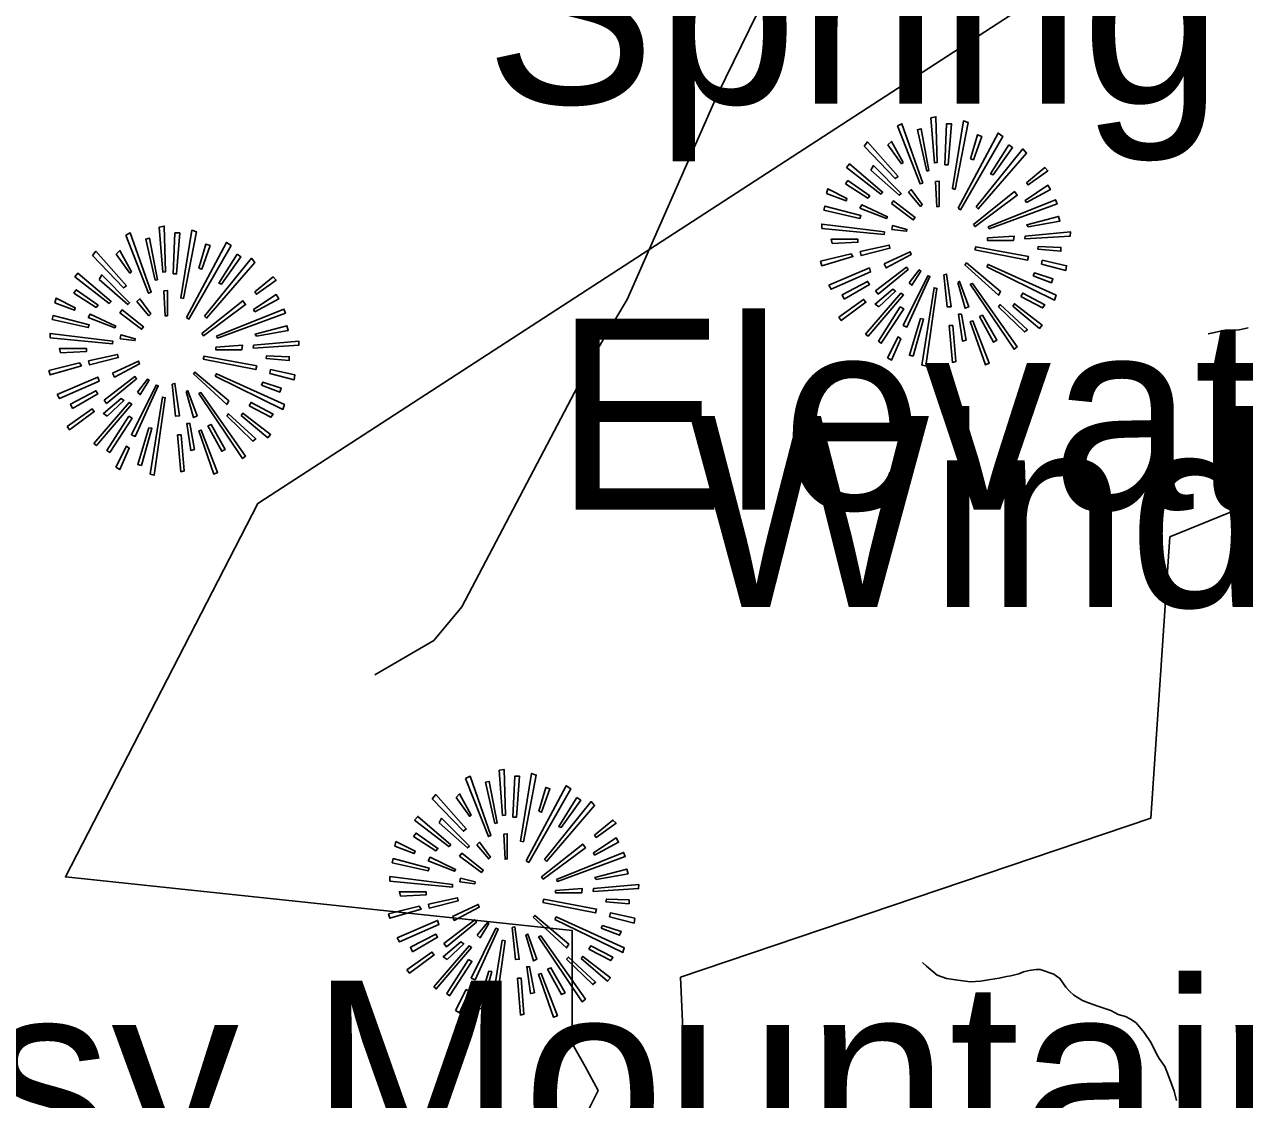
# Model space of a CAD drawing. Extents: x 1159738 to 1321356, y 736314 to 882035.
# Drawn here: x 1243980 to 1249603, y 847453 to 852407 of the extents above; entities that cross this region are included whole.
import ezdxf

# ---------------------------------------------------------------- set-up
doc = ezdxf.new("R2010")
doc.units = 0
for name, color, linetype in [('Exist Boundary Land Use Gamelands State NC Wildlife Resources Commission', 7, 'Continuous'), ('Exist Geographical Mountain Summit CELL', 7, 'Continuous'), ('Exist Geographical Mountain Summit Elevation Number Label', 7, 'Continuous'), ('Exist Geographical Mountain Summit Label', 7, 'Continuous'), ('Exist Hydrographic Creek Single Shore', 7, 'Continuous'), ('Exist Hydrographic Misc Water Feature', 7, 'Continuous')]:
    doc.layers.add(name, color=color, linetype=linetype)

msp = doc.modelspace()

# ---------------------------------------------------------------- linework, layer by layer
at = {"layer": 'Exist Boundary Land Use Gamelands State NC Wildlife Resources Commission'}
for points in [[(1250344.9, 854610), (1249662.3, 853711), (1249616.4, 853579.7), (1249596.7, 853343.4), (1249583.6, 853205.7), (1249570.5, 853087.5), (1249563.9, 853021.9), (1249544.2, 852923.5), (1249472, 852792.2), (1249439.2, 852726.6), (1249340.9, 852595.3), (1248720.6, 852578.9), (1245055.3, 850200), (1244169.5, 848478.8), (1246504.2, 848232.6), (1246504.2, 847710.6), (1246563.9, 847606.1), (1246623.7, 847494.2), (1246571.3, 847389.7)], [(1247123.3, 845353.5), (1247004, 848016.3), (1249170.1, 848749.7), (1249258.8, 850045.8), (1251493.3, 850954.7)]]:
    msp.add_lwpolyline(points, dxfattribs=at)
at = {"layer": 'Exist Geographical Mountain Summit CELL'}
for points in [[(1248157.4, 851977.3), (1248173.5, 851769.4), (1248186.4, 851771), (1248180.7, 851981.6)], [(1248003.1, 851939.7), (1248107.9, 851672.1), (1248119.6, 851676.3), (1248023.6, 851949.8)], [(1248138.5, 851731.7), (1248148.5, 851734.6), (1248112.3, 851926.4), (1248094.9, 851922.1)], [(1248221.4, 851760.9), (1248237.1, 851760.9), (1248251.7, 851949.8), (1248229.9, 851949.8)], [(1248269.3, 851647.3), (1248328.9, 851955.5), (1248307, 851962.7), (1248256.2, 851650.4)], [(1247849.1, 851846.6), (1247993, 851696.8), (1248006.3, 851706.9), (1247865.3, 851865.5)], [(1247959.5, 851852.4), (1248022, 851765.2), (1248029.4, 851771), (1247975.7, 851868.4)], [(1248282.3, 851560.2), (1248294, 851553), (1248488.6, 851891.5), (1248466.9, 851906.2)], [(1248340.3, 851788.3), (1248353.6, 851783.8), (1248391.4, 851891.5), (1248372.5, 851898.7)], [(1248516.4, 851852.4), (1248432.1, 851718.6), (1248443.8, 851714.1), (1248533.7, 851839.4)], [(1248366.6, 851565.9), (1248375.4, 851557.3), (1248597.7, 851814.4), (1248581.7, 851833.5)], [(1247767.8, 851747.6), (1247926.2, 851625.5), (1247935, 851634.3), (1247782.3, 851765.2)], [(1247881, 851735.9), (1248011.9, 851619.8), (1248020.7, 851628.4), (1247892.7, 851756.4)], [(1248597.7, 851677.9), (1248605.1, 851667.8), (1248696.6, 851733), (1248682, 851747.6)], [(1247763.4, 851672.1), (1247866.6, 851606.6), (1247875.4, 851617), (1247775, 851688)], [(1248179.1, 851683.8), (1248184.8, 851567.4), (1248195.2, 851568.7), (1248195.2, 851685.1)], [(1247676.3, 851628.4), (1247766.2, 851593.6), (1247770.6, 851605.3), (1247682.1, 851648.9)], [(1248054.2, 851634.3), (1248109.5, 851568.7), (1248117.9, 851577.5), (1248067.2, 851646)], [(1248353.6, 851486), (1248360.8, 851475.9), (1248555.4, 851619.8), (1248542.6, 851637.2)], [(1248597.7, 851586.4), (1248708.1, 851646), (1248696.6, 851666.2), (1248592.1, 851596.5)], [(1247830.2, 851560.2), (1247952.3, 851512.3), (1247956.8, 851520.8), (1247839, 851576.3)], [(1247975.7, 851582), (1248076, 851506.2), (1248084.5, 851517.9), (1247985.8, 851594.9)], [(1248421.7, 851474.5), (1248426.2, 851465.5), (1248738.7, 851580.4), (1248731.5, 851599.3)], [(1247664.6, 851551.4), (1247830.2, 851513.5), (1247834.7, 851526.7), (1247669.1, 851570.3)], [(1248605.1, 851474.5), (1248752, 851500.6), (1248746.1, 851522.4), (1248599.3, 851483.3)], [(1244601.5, 851473.7), (1244617.7, 851265.8), (1244630.5, 851267.4), (1244624.9, 851478)], [(1244713.5, 851143.7), (1244773.1, 851451.9), (1244751.1, 851459.1), (1244700.4, 851146.7)], [(1247654.2, 851467.1), (1247942.2, 851439.4), (1247943.5, 851451.1), (1247654.2, 851487.3)], [(1247977, 851462.8), (1248045.4, 851454), (1248047, 851462.8), (1247980, 851480.1)], [(1244447.3, 851436), (1244552, 851168.5), (1244563.7, 851172.7), (1244467.8, 851446.1)], [(1244582.6, 851228.1), (1244592.7, 851231), (1244556.5, 851422.7), (1244539, 851418.4)], [(1244665.6, 851257.3), (1244681.3, 851257.3), (1244695.9, 851446.1), (1244674.1, 851446.1)], [(1244726.5, 851056.5), (1244738.2, 851049.3), (1244932.8, 851387.8), (1244911, 851402.6)], [(1247702.6, 851397.4), (1247821.4, 851403.2), (1247821.4, 851417.6), (1247698.1, 851417.6)], [(1248417.7, 851423.7), (1248417.7, 851412), (1248538.1, 851412), (1248541, 851432.2)], [(1248590.5, 851419.2), (1248799.9, 851432.2), (1248801.2, 851451.1), (1248592.1, 851432.2)], [(1244293.3, 851343), (1244437.2, 851193.2), (1244450.5, 851203.3), (1244309.5, 851361.9)], [(1244403.7, 851348.7), (1244466.2, 851261.6), (1244473.5, 851267.4), (1244419.9, 851364.8)], [(1244784.5, 851284.7), (1244797.8, 851280.2), (1244835.6, 851387.8), (1244816.7, 851395)], [(1244960.5, 851348.7), (1244876.3, 851215), (1244888, 851210.5), (1244977.8, 851335.8)], [(1247648.6, 851316), (1247654.2, 851295.5), (1247798.4, 851337.8), (1247789.5, 851350.8)], [(1247831.8, 851361.2), (1247836, 851342.1), (1247968.5, 851375.6), (1247965.6, 851390.2)], [(1247942.2, 851304.3), (1247951, 851285.4), (1248065.9, 851346.3), (1248061.6, 851359.6)], [(1248359.2, 851368.4), (1248602.2, 851320.5), (1248606.6, 851337.8), (1248363.7, 851382.8)], [(1248650.1, 851371.3), (1248756.2, 851362.3), (1248756.2, 851379.8), (1248651.7, 851384.1)], [(1244810.7, 851062.3), (1244819.6, 851053.7), (1245041.9, 851310.8), (1245025.9, 851329.8)], [(1248314.5, 851300), (1248468.5, 851158.9), (1248478.6, 851176.3), (1248321.7, 851308.8)], [(1248414.5, 851289.9), (1248727.2, 851137.1), (1248734.4, 851158.9), (1248420.6, 851301.4)], [(1248666.3, 851302.7), (1248779.4, 851273.7), (1248782.3, 851295.5), (1248670.3, 851320.5)], [(1244211.9, 851244), (1244370.4, 851121.9), (1244379.2, 851130.7), (1244226.5, 851261.6)], [(1244325.2, 851232.3), (1244456.1, 851116.1), (1244464.9, 851124.8), (1244336.9, 851252.8)], [(1245041.9, 851174.3), (1245049.3, 851164.2), (1245140.7, 851229.4), (1245126.2, 851244)], [(1247687.7, 851205.3), (1247698.1, 851186.7), (1247879.7, 851266.5), (1247873.8, 851285.4)], [(1247902.8, 851179.4), (1247914.5, 851164.6), (1248052.6, 851278.2), (1248045.4, 851288.3)], [(1248029.4, 851019.5), (1248047, 851012.3), (1248153, 851246), (1248142.9, 851249.2)], [(1248057.1, 851217), (1248070.1, 851205.3), (1248110.7, 851270.9), (1248103.4, 851276.6)], [(1248217, 851253.5), (1248232.8, 851105.4), (1248250.4, 851106.5), (1248229.9, 851256.4)], [(1248628.3, 851249.2), (1248712.6, 851217), (1248719.8, 851234.6), (1248634.1, 851262)], [(1244207.6, 851168.5), (1244310.8, 851103), (1244319.6, 851113.4), (1244219.1, 851184.4)], [(1244623.3, 851180.2), (1244628.9, 851063.7), (1244639.3, 851065), (1244639.3, 851181.5)], [(1247757.7, 851141.6), (1247873.8, 851208.4), (1247865.3, 851223), (1247748.9, 851161.8)], [(1247917.7, 851105.4), (1247994.6, 851177.8), (1247981.3, 851186.7), (1247899.9, 851118.2)], [(1248115.1, 850837.8), (1248134, 850833.4), (1248184.8, 851190.8), (1248171.9, 851194)], [(1248281, 851218.6), (1248315.8, 851099.3), (1248331.8, 851106.5), (1248289.5, 851223)], [(1248339, 851209.7), (1248541, 850910.4), (1248555.4, 850921.9), (1248349.1, 851214.1)], [(1244120.5, 851124.8), (1244210.3, 851090), (1244214.8, 851101.7), (1244126.2, 851145.3)], [(1244498.4, 851130.7), (1244553.6, 851065), (1244562.1, 851073.8), (1244511.3, 851142.4)], [(1244797.8, 850982.4), (1244805, 850972.3), (1244999.6, 851116.1), (1244986.8, 851133.6)], [(1245041.9, 851082.8), (1245152.3, 851142.4), (1245140.7, 851162.6), (1245036.3, 851092.9)], [(1247732.8, 851058.6), (1247744.4, 851042.6), (1247857.9, 851127), (1247847.5, 851140)], [(1247856.5, 850980.1), (1247868, 850970), (1248031, 851160.5), (1248019.3, 851169)], [(1248571.6, 851153.3), (1248671.9, 851100.9), (1248682, 851115.5), (1248580.4, 851169)], [(1244108.8, 851047.7), (1244274.4, 851009.9), (1244278.9, 851023.1), (1244113.2, 851066.6)], [(1244274.4, 851056.5), (1244396.5, 851008.6), (1244401, 851017.1), (1244283.2, 851072.7)], [(1244419.9, 851078.3), (1244520.1, 851002.5), (1244528.6, 851014.2), (1244430, 851091.3)], [(1244865.8, 850970.8), (1244870.3, 850961.9), (1245182.9, 851076.7), (1245175.7, 851095.6)], [(1248016.4, 851105.4), (1247916.1, 850948.2), (1247928.9, 850938.1), (1248032.4, 851096.4)], [(1248320.1, 850952.5), (1248298.3, 851071.9), (1248285.2, 851071.9), (1248302.8, 850948.2)], [(1248381, 851061.5), (1248445.1, 850943.7), (1248461.3, 850952.5), (1248395.9, 851067.4)], [(1248468.5, 851106.5), (1248588.9, 850990.2), (1248602.2, 851000.6), (1248477.3, 851116.6)], [(1248535.3, 851109.4), (1248657.3, 851006.2), (1248670.3, 851020.8), (1248542.6, 851119.8)], [(1245049.3, 850970.8), (1245196.2, 850996.9), (1245190.2, 851018.7), (1245043.5, 850979.6)], [(1248076, 850878.5), (1248123.9, 851049.8), (1248109.5, 851051.4), (1248058.4, 850882.5)], [(1248241.6, 851019.5), (1248256.2, 850849.5), (1248272.2, 850853.5), (1248258.9, 851019.5)], [(1248339, 851038.4), (1248408.9, 850839.1), (1248426.2, 850846.3), (1248350.7, 851041.3)], [(1244098.3, 850963.5), (1244386.4, 850935.7), (1244387.7, 850947.4), (1244098.3, 850983.6)], [(1244421.1, 850959.1), (1244489.5, 850950.3), (1244491.1, 850959.1), (1244424.2, 850976.4)], [(1247956.8, 850871.2), (1247975.7, 850859.6), (1248019.3, 850958.3), (1248006.3, 850967.1)], [(1244146.7, 850893.8), (1244265.6, 850899.5), (1244265.6, 850914), (1244142.2, 850914)], [(1244861.8, 850920), (1244861.8, 850908.4), (1244982.3, 850908.4), (1244985.2, 850928.5)], [(1245034.7, 850915.6), (1245244.1, 850928.5), (1245245.4, 850947.4), (1245036.3, 850928.5)], [(1244092.7, 850812.4), (1244098.3, 850791.9), (1244242.5, 850834.2), (1244233.7, 850847.2)], [(1244276, 850857.6), (1244280.2, 850838.5), (1244412.7, 850872), (1244409.8, 850886.6)], [(1244386.4, 850800.7), (1244395.2, 850781.8), (1244510.1, 850842.7), (1244505.7, 850856)], [(1244803.4, 850864.8), (1245046.4, 850816.9), (1245050.7, 850834.2), (1244807.9, 850879.2)], [(1245094.3, 850867.7), (1245200.3, 850858.7), (1245200.3, 850876.2), (1245095.9, 850880.5)], [(1244347, 850675.7), (1244358.7, 850661), (1244496.8, 850774.6), (1244489.5, 850784.7)], [(1244758.7, 850796.4), (1244912.6, 850655.2), (1244922.7, 850672.7), (1244765.9, 850805.2)], [(1244858.6, 850786.3), (1245171.3, 850633.5), (1245178.6, 850655.2), (1244864.7, 850797.8)], [(1245110.5, 850799.1), (1245223.6, 850770.1), (1245226.5, 850791.9), (1245114.5, 850816.9)], [(1244131.8, 850701.7), (1244142.2, 850683.1), (1244323.9, 850762.9), (1244318, 850781.8)], [(1244473.5, 850515.9), (1244491.1, 850508.7), (1244597.2, 850742.4), (1244587.1, 850745.6)], [(1244501.2, 850713.4), (1244514.2, 850701.7), (1244554.9, 850767.2), (1244547.5, 850773)], [(1244661.1, 850749.9), (1244677, 850601.7), (1244694.6, 850602.9), (1244674.1, 850752.8)], [(1245072.5, 850745.6), (1245156.8, 850713.4), (1245164, 850731), (1245078.3, 850758.4)], [(1244201.8, 850637.9), (1244318, 850704.7), (1244309.5, 850719.3), (1244193, 850658.1)], [(1244361.9, 850601.7), (1244438.8, 850674.1), (1244425.5, 850683.1), (1244344.1, 850614.6)], [(1244559.2, 850334.2), (1244578.1, 850329.7), (1244628.9, 850687.1), (1244616.1, 850690.3)], [(1244725.2, 850715), (1244760, 850595.6), (1244776, 850602.9), (1244733.7, 850719.3)], [(1244783.2, 850706), (1244985.2, 850406.8), (1244999.6, 850418.3), (1244793.3, 850710.5)], [(1244177, 850555), (1244188.5, 850538.9), (1244302.1, 850623.4), (1244291.7, 850636.3)], [(1244300.7, 850476.5), (1244312.2, 850466.4), (1244475.1, 850656.8), (1244463.4, 850665.3)], [(1244979.4, 850605.7), (1245101.5, 850502.6), (1245114.5, 850517.2), (1244986.8, 850616.2)], [(1245015.8, 850649.6), (1245116.1, 850597.2), (1245126.2, 850611.8), (1245024.6, 850665.3)], [(1244460.6, 850601.7), (1244360.3, 850444.6), (1244373.1, 850434.5), (1244476.6, 850592.8)], [(1244764.3, 850448.9), (1244742.5, 850568.3), (1244729.4, 850568.3), (1244747, 850444.6)], [(1244825.2, 850557.8), (1244889.2, 850440.1), (1244905.4, 850448.9), (1244840.1, 850563.8)], [(1244912.6, 850602.9), (1245033.1, 850486.6), (1245046.4, 850497), (1244921.4, 850612.9)], [(1244520.1, 850374.9), (1244568, 850546.1), (1244553.6, 850547.7), (1244502.5, 850378.9)], [(1244685.8, 850515.9), (1244700.4, 850345.9), (1244716.4, 850349.9), (1244703.1, 850515.9)], [(1244783.2, 850534.8), (1244853, 850335.5), (1244870.3, 850342.7), (1244794.9, 850537.7)], [(1244401, 850367.5), (1244419.9, 850356), (1244463.4, 850454.7), (1244450.5, 850463.5)], [(1246013.2, 848932.6), (1246118, 848665.1), (1246129.7, 848669.2), (1246033.7, 848942.7)], [(1246167.5, 848970.2), (1246183.7, 848762.3), (1246196.5, 848763.9), (1246190.9, 848974.6)], [(1246231.6, 848753.8), (1246247.3, 848753.8), (1246261.8, 848942.7), (1246240, 848942.7)], [(1246279.5, 848640.2), (1246339, 848948.4), (1246317.1, 848955.6), (1246266.3, 848643.3)], [(1246148.6, 848724.6), (1246158.7, 848727.5), (1246122.5, 848919.3), (1246105, 848915)], [(1246292.4, 848553.1), (1246304.1, 848545.9), (1246498.8, 848884.4), (1246477, 848899.1)], [(1246350.4, 848781.2), (1246363.7, 848776.7), (1246401.5, 848884.4), (1246382.6, 848891.6)], [(1245859.3, 848839.5), (1246003.1, 848689.7), (1246016.4, 848699.8), (1245875.4, 848858.4)], [(1245969.6, 848845.3), (1246032.1, 848758.1), (1246039.5, 848763.9), (1245985.8, 848861.3)], [(1246376.7, 848558.8), (1246385.5, 848550.2), (1246607.9, 848807.3), (1246591.8, 848826.4)], [(1246526.5, 848845.3), (1246442.2, 848711.5), (1246453.9, 848707), (1246543.8, 848832.3)], [(1245777.9, 848740.5), (1245936.3, 848618.4), (1245945.1, 848627.2), (1245792.5, 848758.1)], [(1245891.1, 848728.8), (1246022, 848612.7), (1246030.8, 848621.3), (1245902.8, 848749.3)], [(1246607.9, 848670.8), (1246615.2, 848660.7), (1246706.7, 848725.9), (1246692.1, 848740.5)], [(1245773.5, 848665.1), (1245876.7, 848599.5), (1245885.5, 848609.9), (1245785.1, 848680.9)], [(1246189.3, 848676.7), (1246194.9, 848560.3), (1246205.3, 848561.6), (1246205.3, 848678)], [(1246607.9, 848579.3), (1246718.2, 848638.9), (1246706.7, 848659.1), (1246602.2, 848589.4)], [(1245686.4, 848621.3), (1245776.3, 848586.6), (1245780.8, 848598.3), (1245692.2, 848641.8)], [(1246064.3, 848627.2), (1246119.6, 848561.6), (1246128.1, 848570.4), (1246077.3, 848638.9)], [(1246363.7, 848478.9), (1246370.9, 848468.8), (1246565.6, 848612.7), (1246552.7, 848630.1)], [(1246431.8, 848467.4), (1246436.3, 848458.4), (1246748.8, 848573.3), (1246741.6, 848592.2)], [(1245674.7, 848544.3), (1245840.4, 848506.5), (1245844.8, 848519.6), (1245679.2, 848563.2)], [(1245840.4, 848553.1), (1245962.4, 848505.2), (1245966.9, 848513.7), (1245849.2, 848569.3)], [(1245985.8, 848574.9), (1246086.1, 848499.1), (1246094.6, 848510.8), (1245995.9, 848587.8)], [(1245664.3, 848460), (1245952.3, 848432.3), (1245953.6, 848444), (1245664.3, 848480.2)], [(1246615.2, 848467.4), (1246762.1, 848493.5), (1246756.2, 848515.3), (1246609.5, 848476.2)], [(1245987.1, 848455.7), (1246055.5, 848446.9), (1246057.1, 848455.7), (1245990.1, 848473)], [(1246427.8, 848416.6), (1246427.8, 848404.9), (1246548.3, 848404.9), (1246551.1, 848425.1)], [(1246600.6, 848412.1), (1246810, 848425.1), (1246811.3, 848444), (1246602.2, 848425.1)], [(1245712.7, 848390.3), (1245831.5, 848396.1), (1245831.5, 848410.5), (1245708.2, 848410.5)], [(1245842, 848354.1), (1245846.1, 848335), (1245978.6, 848368.5), (1245975.7, 848383.1)], [(1246369.3, 848361.3), (1246612.3, 848313.4), (1246616.7, 848330.7), (1246373.8, 848375.7)], [(1246660.2, 848364.2), (1246766.3, 848355.2), (1246766.3, 848372.7), (1246661.8, 848377)], [(1245658.7, 848308.9), (1245664.3, 848288.4), (1245808.5, 848330.7), (1245799.7, 848343.7)], [(1245952.3, 848297.2), (1245961.1, 848278.3), (1246076, 848339.2), (1246071.7, 848352.5)], [(1246676.4, 848295.6), (1246789.5, 848266.6), (1246792.4, 848288.4), (1246680.4, 848313.4)], [(1245697.8, 848198.2), (1245708.2, 848179.7), (1245889.9, 848259.4), (1245883.9, 848278.3)], [(1245912.9, 848172.3), (1245924.6, 848157.5), (1246062.7, 848271.1), (1246055.5, 848281.2)], [(1246067.2, 848209.9), (1246080.2, 848198.2), (1246120.9, 848263.8), (1246113.5, 848269.5)], [(1246324.6, 848292.9), (1246478.6, 848151.8), (1246488.7, 848169.2), (1246331.8, 848301.7)], [(1246424.6, 848282.8), (1246737.3, 848130), (1246744.5, 848151.8), (1246430.7, 848294.4)], [(1246638.5, 848242.1), (1246722.7, 848209.9), (1246729.9, 848227.6), (1246644.2, 848254.9)], [(1245767.8, 848134.5), (1245883.9, 848201.3), (1245875.4, 848215.9), (1245759, 848154.7)], [(1246039.5, 848012.4), (1246057.1, 848005.2), (1246163.1, 848238.9), (1246153.1, 848242.1)], [(1246227.1, 848246.5), (1246242.9, 848098.3), (1246260.5, 848099.4), (1246240, 848249.3)], [(1246291.1, 848211.5), (1246325.9, 848092.2), (1246341.9, 848099.4), (1246299.6, 848215.9)], [(1246349.1, 848202.6), (1246551.1, 847903.3), (1246565.6, 847914.9), (1246359.2, 848207)], [(1245866.6, 847973), (1245878.2, 847962.9), (1246041.1, 848153.4), (1246029.4, 848161.9)], [(1245927.8, 848098.3), (1246004.7, 848170.7), (1245991.4, 848179.7), (1245910, 848111.1)], [(1246125.2, 847830.7), (1246144.1, 847826.3), (1246194.9, 848183.7), (1246182.1, 848186.9)], [(1246581.7, 848146.2), (1246682, 848093.8), (1246692.1, 848108.4), (1246590.6, 848161.9)], [(1245743, 848051.5), (1245754.5, 848035.5), (1245868.1, 848119.9), (1245857.7, 848132.9)], [(1246026.5, 848098.3), (1245926.2, 847941.1), (1245939, 847931), (1246042.5, 848089.3)], [(1246478.6, 848099.4), (1246599, 847983.1), (1246612.3, 847993.5), (1246487.4, 848109.5)], [(1246545.4, 848102.3), (1246667.4, 847999.1), (1246680.4, 848013.7), (1246552.7, 848112.7)], [(1246086.1, 847871.4), (1246134, 848042.7), (1246119.6, 848044.3), (1246068.5, 847875.4)], [(1246330.2, 847945.4), (1246308.4, 848064.8), (1246295.3, 848064.8), (1246312.9, 847941.1)], [(1246349.1, 848031.3), (1246419, 847832), (1246436.3, 847839.2), (1246360.8, 848034.2)], [(1246391.1, 848054.4), (1246455.2, 847936.6), (1246471.4, 847945.4), (1246406, 848060.3)], [(1246251.7, 848012.4), (1246266.3, 847842.4), (1246282.3, 847846.4), (1246269, 848012.4)], [(1245966.9, 847864.1), (1245985.8, 847852.5), (1246029.4, 847951.2), (1246016.4, 847960)]]:
    msp.add_lwpolyline(points, close=True, dxfattribs=at)
at = {"layer": 'Exist Hydrographic Creek Single Shore'}
msp.add_lwpolyline([(1245595.7, 849410.1), (1245866.8, 849568.8), (1245995.8, 849723.7), (1246609.7, 850893.1), (1246757.8, 851139.7), (1247174.8, 852086.6), (1247429.7, 852606.8), (1247633.8, 852776.6), (1247708.7, 853067.3), (1247690.8, 853366.3), (1247895.7, 853546.1), (1247970.7, 854201.1), (1248023.7, 854292), (1248067.7, 854502.2), (1248045.2, 854752.6), (1247926.5, 855195.7), (1247890.9, 855292.8), (1247871.9, 855510.3), (1247724.4, 855786.4), (1247647.4, 856007.9), (1247396, 856284.3), (1247433.8, 856390.6), (1247664.5, 856603.2), (1247756, 856711)], dxfattribs=at)
at = {"layer": 'Exist Hydrographic Misc Water Feature'}
for points in [[(1249434.8, 850982), (1249513.3, 850998), (1249577.5, 851000.3), (1249619.7, 851009.2)], [(1248119.2, 848083.9), (1248136.9, 848067.4), (1248185.9, 848026.2), (1248229.4, 848011), (1248281.2, 848003.7), (1248339.1, 847996.2), (1248385.3, 847999), (1248431.5, 848005.8), (1248471.6, 848012.7), (1248505.8, 848019.9), (1248525.9, 848023.3), (1248562.2, 848032.4), (1248584.5, 848041.8), (1248610.6, 848047.2), (1248642.7, 848052.4), (1248660.8, 848051.9), (1248724.2, 848030.3), (1248736.1, 848021.9), (1248751.9, 848011.6), (1248778.8, 847970.8), (1248796.4, 847952.3), (1248815.9, 847933.8), (1248855.3, 847908.8), (1248883, 847898.1), (1248922.6, 847885), (1248958.4, 847872.1), (1248986.1, 847863.3), (1249019.7, 847844.5), (1249053.5, 847835.6), (1249077.1, 847823), (1249102.8, 847806.3), (1249139.7, 847761.3), (1249172.5, 847714.5), (1249197.1, 847663.8), (1249208.7, 847641.5), (1249235.6, 847604.8), (1249245.2, 847582.5), (1249262, 847538), (1249278.8, 847491.6), (1249289.7, 847449.3)]]:
    msp.add_lwpolyline(points, dxfattribs=at)

# ---------------------------------------------------------------- texts
at = {"layer": 'Exist Geographical Mountain Summit Elevation Number Label'}
msp.add_text('Elevation 2635', height=880, dxfattribs=at).set_placement((1246424.6, 850171.5))
at = {"layer": 'Exist Geographical Mountain Summit Label'}
for s, p in [('Spring Mountain', (1246102.6, 852042.1)), ('Winding Stairs Mountain', (1247041.5, 849722.8)), ('Grassy Mountain', (1241242, 847120.8))]:
    msp.add_text(s, height=880, dxfattribs=at).set_placement(p)

doc.saveas('drawing.dxf')
